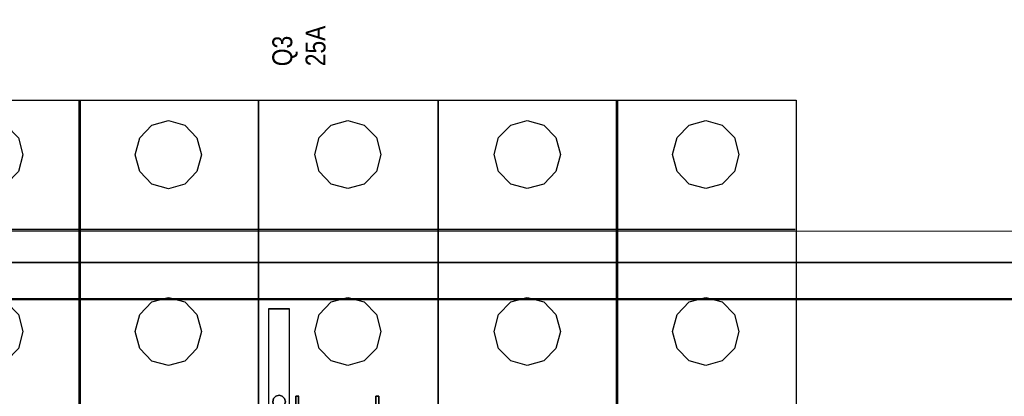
# Model space of a CAD drawing. Header units: millimetres. Extents: x -1290 to 1795, y -4192 to -1311.
# Tile 785 of 1056: x 1463 to 1493, y -2567 to -2555. Entities that reach past the tile are written whole.
import ezdxf

# ---------------------------------------------------------------- set-up
doc = ezdxf.new("R2010")
doc.units = ezdxf.units.MM
doc.layers.add('30', color=7, linetype='Continuous')
doc.layers.add('45', color=7, linetype='Continuous')
doc.layers.add('Aparatura', color=7, linetype='Continuous', lineweight=13)
doc.styles.get("Standard").update_dxf_attribs({"font": 'ARIALN.TTF', "width": 0.8})

# ---------------------------------------------------------------- blocks, each defined once
blk = doc.blocks.new('*U328')
at = {"layer": '45', "color": 255}
for points in [[(495.435841, -82.673525), (522.453495, -82.673525), (522.453495, -167.640682), (495.435841, -167.640682), (495.435841, -82.673525)], [(522.319221, -82.673525), (549.342246, -82.673525), (549.342246, -167.640682), (522.319221, -167.640682), (522.319221, -82.673525)]]:
    blk.add_lwpolyline(points, close=True, dxfattribs=at)
at = {"layer": '45', "color": 159}
for points in [[(495.435841, -82.673525), (522.453495, -82.673525), (522.453495, -167.640682), (495.435841, -167.640682), (495.435841, -82.673525)], [(522.319221, -82.673525), (549.342246, -82.673525), (549.342246, -167.640682), (522.319221, -167.640682), (522.319221, -82.673525)]]:
    blk.add_lwpolyline(points, close=True, dxfattribs=at)
at = {"layer": '45', "color": 179}
for points in [[(495.441212, -82.678911), (522.449914, -82.678911), (522.449914, -167.635296), (495.441212, -167.635296), (495.441212, -82.678911)], [(522.324592, -82.678911), (549.338665, -82.678911), (549.338665, -167.635296), (522.324592, -167.635296), (522.324592, -82.678911)], [(503.871809, -90.903379), (504.548668, -88.341367), (506.367407, -86.465038), (508.868171, -85.768723), (511.343102, -86.465038), (513.167007, -88.341367), (513.843867, -90.903379), (513.167007, -93.460076), (511.343102, -95.347036), (508.868171, -96.027404), (506.367407, -95.347036), (504.548668, -93.460076), (503.871809, -90.903379)], [(530.753398, -90.903379), (531.435561, -88.341367), (533.249495, -86.465038), (535.75076, -85.768723), (538.226185, -86.465038), (540.055622, -88.341367), (540.732618, -90.903379), (540.055622, -93.460076), (538.226185, -95.347036), (535.75076, -96.027404), (533.249495, -95.347036), (531.435561, -93.460076), (530.753398, -90.903379)], [(495.405406, -102.165737), (522.31385, -102.165737), (495.405406, -102.165737)], [(522.288786, -102.165737), (549.202601, -102.165737), (522.288786, -102.165737)], [(503.871809, -117.553794), (504.548668, -114.981203), (506.367407, -113.099598), (508.868171, -112.43519), (511.343102, -113.099598), (513.167007, -114.981203), (513.843867, -117.553794), (513.167007, -120.115753), (511.343102, -121.997358), (508.868171, -122.677713), (506.367407, -121.997358), (504.548668, -120.115753), (503.871809, -117.553794)], [(530.753398, -117.553794), (531.435561, -114.981203), (533.249495, -113.099598), (535.75076, -112.43519), (538.226185, -113.099598), (540.055622, -114.981203), (540.732618, -117.553794), (540.055622, -120.115753), (538.226185, -121.997358), (535.75076, -122.677713), (533.249495, -121.997358), (531.435561, -120.115753), (530.753398, -117.553794)]]:
    blk.add_lwpolyline(points, close=True, dxfattribs=at)
blk = doc.blocks.new('*U330')
at = {"layer": '30', "color": 7}
for points in [[(117.158256, -257.054943), (548.842747, -257.054943), (117.158256, -257.054943)], [(548.842747, -257.054943), (117.158256, -257.054943), (117.158256, -259.619645), (117.158256, -261.097136), (117.158256, -262.658258), (548.842747, -262.658258), (548.842747, -261.097136), (548.842747, -259.619645), (548.842747, -257.054943)], [(117.158256, -262.570286), (548.842747, -262.570286), (117.158256, -262.570286)], [(548.842747, -262.570286), (117.158256, -262.570286), (117.158256, -264.085087), (117.158256, -285.154588), (117.158256, -286.669389), (548.842747, -286.669389), (548.842747, -285.154588), (548.842747, -264.085087), (548.842747, -262.570286)]]:
    blk.add_lwpolyline(points, close=True, dxfattribs=at)
at = {"layer": '30', "color": 59}
blk.add_lwpolyline([(548.79978, -257.098032), (117.201224, -257.098032), (117.201224, -259.623289), (117.201224, -261.078057), (117.201224, -262.61517), (548.79978, -262.61517), (548.79978, -261.078057), (548.79978, -259.623289), (548.79978, -257.098032)], close=True, dxfattribs=at)
blk = doc.blocks.new('*U331')
at = {"layer": '45', "color": 255}
for points in [[(117.68819, -232.594973), (144.711214, -232.594973), (144.711214, -317.56213), (117.68819, -317.56213), (117.68819, -232.594973)], [(144.700472, -232.594973), (171.718126, -232.594973), (171.718126, -317.56213), (144.700472, -317.56213), (144.700472, -232.594973)], [(171.583852, -232.594973), (198.606877, -232.594973), (198.606877, -317.56213), (171.583852, -317.56213), (171.583852, -232.594973)], [(119.201007, -264.035299), (122.28214, -264.035299), (122.28214, -281.005031), (119.201007, -281.005031), (119.201007, -264.035299)], [(119.939487, -277.566058), (119.809714, -278.057077), (119.939487, -278.548095), (120.287281, -278.905685), (120.764847, -279.039113), (121.237223, -278.905685), (121.590207, -278.548095), (121.719981, -278.057077), (121.590207, -277.566058), (121.237223, -277.208469), (120.764847, -277.080377), (120.287281, -277.208469), (119.939487, -277.566058)]]:
    blk.add_lwpolyline(points, close=True, dxfattribs=at)
at = {"layer": '45', "color": 159}
for points in [[(117.68819, -232.594973), (144.711214, -232.594973), (144.711214, -317.56213), (117.68819, -317.56213), (117.68819, -232.594973)], [(144.700472, -232.594973), (171.718126, -232.594973), (171.718126, -317.56213), (144.700472, -317.56213), (144.700472, -232.594973)], [(171.583852, -232.594973), (198.606877, -232.594973), (198.606877, -317.56213), (171.583852, -317.56213), (171.583852, -232.594973)]]:
    blk.add_lwpolyline(points, close=True, dxfattribs=at)
at = {"layer": '45', "color": 7}
for points in [[(117.693561, -232.600359), (144.707634, -232.600359), (144.707634, -317.556744), (117.693561, -317.556744), (117.693561, -232.600359)], [(119.939487, -277.566058), (119.809714, -278.057077), (119.939487, -278.548095), (120.287281, -278.905685), (120.764847, -279.039113), (121.237223, -278.905685), (121.590207, -278.548095), (121.719981, -278.057077), (121.590207, -277.566058), (121.237223, -277.208469), (120.764847, -277.080377), (120.287281, -277.208469), (119.939487, -277.566058)], [(119.94425, -277.569218), (119.815085, -278.057986), (119.94425, -278.546755), (120.290414, -278.902705), (120.765742, -279.035523), (121.235905, -278.902705), (121.587235, -278.546755), (121.7164, -278.057986), (121.587235, -277.569218), (121.235905, -277.213268), (120.765742, -277.085763), (120.290414, -277.213268), (119.94425, -277.569218)], [(123.717973, -280.579531), (123.717973, -277.240164), (123.279346, -277.240164), (123.279346, -280.579531), (123.717973, -280.579531)], [(123.282926, -277.243755), (123.282926, -280.575941), (123.282926, -277.243755)], [(123.282926, -277.243755), (123.714392, -277.243755), (123.282926, -277.243755)], [(123.714392, -280.575941), (123.714392, -277.243755), (123.282926, -277.243755), (123.282926, -280.575941), (123.714392, -280.575941)], [(123.714392, -280.575941), (123.714392, -277.243755), (123.282926, -277.243755), (123.282926, -280.575941), (123.714392, -280.575941)], [(123.714392, -280.575941), (123.714392, -277.243755), (123.282926, -277.243755), (123.282926, -280.575941), (123.714392, -280.575941)], [(123.714392, -277.243755), (123.282926, -277.243755), (123.282926, -280.575941), (123.714392, -280.575941), (123.714392, -277.243755)], [(123.714392, -277.243755), (123.282926, -277.243755), (123.282926, -280.575941), (123.714392, -280.575941), (123.714392, -277.243755)], [(123.714392, -277.243755), (123.282926, -277.243755), (123.282926, -280.575941), (123.714392, -280.575941), (123.714392, -277.243755)], [(123.714392, -280.575941), (123.714392, -277.243755), (123.282926, -277.243755), (123.282926, -280.575941), (123.714392, -280.575941)], [(123.712602, -277.243755), (123.712602, -280.575941), (123.712602, -277.243755)], [(135.342492, -277.243755), (135.342492, -278.477166), (135.342492, -277.243755)], [(135.342492, -277.243755), (135.78291, -277.243755), (135.342492, -277.243755)], [(135.78112, -277.243755), (135.78112, -280.575941), (135.78112, -277.243755)]]:
    blk.add_lwpolyline(points, close=True, dxfattribs=at)
at = {"layer": '45', "color": 179}
for points in [[(144.705843, -232.600359), (171.714545, -232.600359), (171.714545, -317.556744), (144.705843, -317.556744), (144.705843, -232.600359)], [(171.589223, -232.600359), (198.603296, -232.600359), (198.603296, -317.556744), (171.589223, -317.556744), (171.589223, -232.600359)], [(126.127738, -240.825724), (126.804719, -238.26416), (128.613448, -236.38816), (131.124998, -235.691967), (133.595205, -236.38816), (135.424605, -238.26416), (136.101586, -240.825724), (135.424605, -243.381974), (133.595205, -245.268603), (131.124998, -245.948853), (128.613448, -245.268603), (126.804719, -243.381974), (126.127738, -240.825724)], [(153.13644, -240.825724), (153.8133, -238.26416), (155.632038, -236.38816), (158.132803, -235.691967), (160.607733, -236.38816), (162.431638, -238.26416), (163.108498, -240.825724), (162.431638, -243.381974), (160.607733, -245.268603), (158.132803, -245.948853), (155.632038, -245.268603), (153.8133, -243.381974), (153.13644, -240.825724)], [(180.018029, -240.825724), (180.700192, -238.26416), (182.514126, -236.38816), (185.015391, -235.691967), (187.490816, -236.38816), (189.320254, -238.26416), (189.997249, -240.825724), (189.320254, -243.381974), (187.490816, -245.268603), (185.015391, -245.948853), (182.514126, -245.268603), (180.700192, -243.381974), (180.018029, -240.825724)], [(117.657754, -252.087185), (144.566199, -252.087185), (117.657754, -252.087185)], [(144.670037, -252.087185), (171.578481, -252.087185), (144.670037, -252.087185)], [(171.553417, -252.087185), (198.467232, -252.087185), (171.553417, -252.087185)], [(126.127738, -267.475242), (126.804719, -264.902652), (128.613448, -263.021047), (131.124998, -262.356638), (133.595205, -263.021047), (135.424605, -264.902652), (136.101586, -267.475242), (135.424605, -270.037201), (133.595205, -271.918807), (131.124998, -272.599161), (128.613448, -271.918807), (126.804719, -270.037201), (126.127738, -267.475242)], [(153.13644, -267.475242), (153.8133, -264.902652), (155.632038, -263.021047), (158.132803, -262.356638), (160.607733, -263.021047), (162.431638, -264.902652), (163.108498, -267.475242), (162.431638, -270.037201), (160.607733, -271.918807), (158.132803, -272.599161), (155.632038, -271.918807), (153.8133, -270.037201), (153.13644, -267.475242)], [(180.018029, -267.475242), (180.700192, -264.902652), (182.514126, -263.021047), (185.015391, -262.356638), (187.490816, -263.021047), (189.320254, -264.902652), (189.997249, -267.475242), (189.320254, -270.037201), (187.490816, -271.918807), (185.015391, -272.599161), (182.514126, -271.918807), (180.700192, -270.037201), (180.018029, -267.475242)], [(119.804343, -278.057062), (119.934846, -277.563343), (120.284595, -277.203787), (120.764847, -277.074991), (121.239879, -277.203787), (121.594848, -277.563343), (121.725352, -278.057062), (121.594848, -278.550781), (121.239879, -278.910337), (120.764847, -279.0445), (120.284595, -278.910337), (119.934846, -278.550781), (119.804343, -278.057062)], [(119.94425, -277.569218), (119.815085, -278.057986), (119.94425, -278.546755), (120.290414, -278.902705), (120.765742, -279.035523), (121.235905, -278.902705), (121.587235, -278.546755), (121.7164, -278.057986), (121.587235, -277.569218), (121.235905, -277.213268), (120.765742, -277.085763), (120.290414, -277.213268), (119.94425, -277.569218)]]:
    blk.add_lwpolyline(points, close=True, dxfattribs=at)
at = {"layer": '45', "color": 20}
for points in [[(119.201007, -264.035299), (122.28214, -264.035299), (122.28214, -281.005031), (119.201007, -281.005031), (119.201007, -264.035299)], [(119.204587, -264.038889), (122.278559, -264.038889), (122.278559, -280.999645), (119.204587, -280.999645), (119.204587, -264.038889)]]:
    blk.add_lwpolyline(points, close=True, dxfattribs=at)
at = {"layer": '45', "color": 7}
for points in [[(135.786491, -280.579531), (135.786491, -277.240164), (135.345652, -277.240164), (135.345652, -278.475783)], [(135.78291, -280.575941), (135.78291, -277.243755), (135.343531, -277.243755), (135.343531, -278.476717)], [(135.78291, -280.575941), (135.78291, -277.243755), (135.343531, -277.243755), (135.343531, -278.476717)], [(135.78291, -280.575941), (135.78291, -277.243755), (135.343531, -277.243755), (135.343531, -278.476717)], [(135.78291, -280.575941), (135.78291, -277.243755), (135.343531, -277.243755), (135.343531, -278.476717)]]:
    blk.add_lwpolyline(points, dxfattribs=at)

msp = doc.modelspace()

# ---------------------------------------------------------------- linework, layer by layer
at = {"layer": 'Aparatura', "color": 7, "lineweight": 13}
msp.add_lwpolyline([(1437.795, -2570.724), (1437.795, -2561.708), (1524.161, -2561.708), (1524.161, -2570.724)], dxfattribs=at)
msp.add_lwpolyline([(1524.161, -2570.724), (1437.795, -2570.724), (1437.795, -2561.708), (1524.161, -2561.708), (1524.161, -2570.724)], close=True, dxfattribs=at)

# ---------------------------------------------------------------- block references
at = {"layer": 'Aparatura', "color": 7, "lineweight": 13, "xscale": 0.2, "yscale": 0.2, "zscale": 0.2}
for name, p in [('*U328', (1360.319, -2541.227)), ('*U330', (1414.278, -2511.242))]:
    msp.add_blockref(name, p, dxfattribs=at)
at = {"layer": 'Aparatura', "color": 7, "lineweight": 13}
ref = msp.add_blockref('*U331', (1446.649, -2511.241), dxfattribs=dict(at, xscale=0.2, yscale=0.2, zscale=0.2))
ref.add_attrib('Oznaczenie', 'Q3', (1471.199, -2556.741), dxfattribs={"layer": '0', "height": 0.6, "rotation": 90, "flags": 2})
ref.add_attrib('Pr¹d znamionowy', '25A', (1472.199, -2556.741), dxfattribs={"layer": '0', "height": 0.6, "rotation": 90, "flags": 2})

doc.saveas('drawing.dxf')
